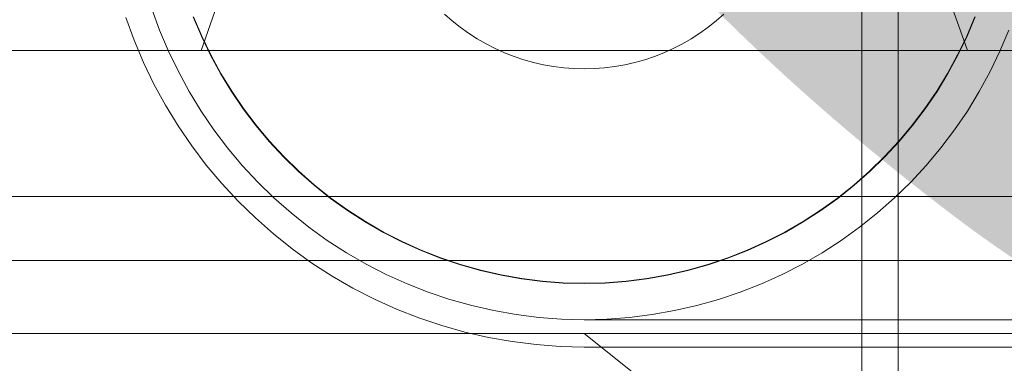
# Model space of a CAD drawing. Header units: millimetres. Extents: x -4395 to 65662, y -65530 to 6847.
# Tile 834 of 1034: x 24188 to 24296, y 1186 to 1224. Entities that reach past the tile are written whole.
import ezdxf

# ---------------------------------------------------------------- set-up
doc = ezdxf.new("R2010")
doc.units = ezdxf.units.MM
for name, color, linetype, lineweight in [('COTAS_O', 1, 'Continuous', 0), ('COTAS_P', 1, 'Continuous', 0), ('lateral_C02', 7, 'Continuous', 0), ('lateral_C05', 7, 'Continuous', 0)]:
    doc.layers.add(name, color=color, linetype=linetype, lineweight=lineweight)
doc.dimstyles.new('R19_100', dxfattribs={"dimtxt": 250, "dimasz": 150, "dimexe": 150, "dimexo": 80, "dimgap": 100, "dimtad": 1, "dimtih": 1, "dimtoh": 1, "dimdsep": 46, "dimcen": 0.09, "dimadec": 0, "dimazin": 0, "dimtfac": 1, "dimtdec": 4, "dimtofl": 0, "dimtmove": 0, "dimatfit": 3, "dimfxl": 1, "dimtolj": 1, "dimtzin": 0, "dimarcsym": 0})

# ---------------------------------------------------------------- blocks, each defined once
blk = doc.blocks.new('DIM_R33_4')
at = {"layer": 'COTAS_P'}
for p, q in [((15248.37, 1279.09), (24311.82, 4109.09)), ((24311.82, 4109.09), (24155.23, 4107.34)), ((24311.82, 4109.09), (24182.05, 4021.43)), ((24580.07, 3250), (24311.82, 4109.09)), ((15248.37, 1279.09), (15378.14, 1366.76)), ((15248.37, 1279.09), (15404.97, 1280.85)), ((15516.62, 420), (15248.37, 1279.09))]:
    blk.add_line(p, q, dxfattribs=at)
blk.add_text('9495 P', height=250, rotation=17.3406, dxfattribs=at).set_placement((19750.29, 2789.55))
blk = doc.blocks.new('DIM_R33_8')
at = {"layer": 'COTAS_P'}
for p, q in [((24250.07, 1241), (24650.07, 1241)), ((24650.07, 1241), (24605.07, 1091)), ((24650.07, 0), (24650.07, 1241)), ((24650.07, 1241), (24695.07, 1091)), ((24650.07, 0), (24605.07, 150)), ((24650.07, 0), (24695.07, 150)), ((24250.07, 0), (24650.07, 0))]:
    blk.add_line(p, q, dxfattribs=at)
blk.add_text('1241 P', height=250, rotation=90, dxfattribs=at).set_placement((24550.07, 620.5))
blk = doc.blocks.new('DIM_R33_27')
at = {"layer": 'COTAS_O'}
for p, q in [((23750.07, 2330), (24450.07, 2330)), ((24450.07, 2330), (24405.07, 2180)), ((24450.07, 0), (24450.07, 2330)), ((24450.07, 2330), (24495.07, 2180)), ((24450.07, 0), (24405.07, 150)), ((24450.07, 0), (24495.07, 150)), ((23750.07, 0), (24450.07, 0))]:
    blk.add_line(p, q, dxfattribs=at)
blk.add_text('2330 O', height=250, rotation=90, dxfattribs=at).set_placement((24350.07, 1165))

msp = doc.modelspace()

# ---------------------------------------------------------------- linework, layer by layer
at = {"layer": 'lateral_C02'}
for p, q in [((24280.488, 2814.555), (24280.488, 12)), ((24284.488, 12), (24284.488, 2814.555))]:
    msp.add_line(p, q, dxfattribs=at)
at = {"layer": 'lateral_C05'}
for p, q in [((24208.067, 1220.5), (24220.067, 1254.5)), ((24292.067, 1220.5), (24280.067, 1254.5)), ((24203.524, 1222.733), (24202.671, 1225.076)), ((24200.731, 1221.637), (24199.827, 1224.12)), ((24208.102, 1222.064), (24207.21, 1224.18)), ((24208.138, 1222.081), (24207.247, 1224.194)), ((24235.605, 1223.764), (24234.764, 1224.506)), ((24265.371, 1224.506), (24264.53, 1223.764)), ((24292.888, 1224.194), (24291.997, 1222.081)), ((24292.925, 1224.18), (24292.033, 1222.064)), ((24236.482, 1223.065), (24235.605, 1223.764)), ((24237.393, 1222.41), (24236.482, 1223.065)), ((24263.653, 1223.065), (24262.742, 1222.41)), ((24264.53, 1223.764), (24263.653, 1223.065)), ((24204.492, 1220.436), (24203.524, 1222.733)), ((24209.098, 1219.996), (24208.102, 1222.064)), ((24209.133, 1220.014), (24208.138, 1222.081)), ((24238.335, 1221.801), (24237.393, 1222.41)), ((24262.742, 1222.41), (24261.8, 1221.801)), ((24291.997, 1222.081), (24291.002, 1220.014)), ((24292.033, 1222.064), (24291.037, 1219.996)), ((24296.611, 1222.733), (24295.643, 1220.436)), ((24201.758, 1219.202), (24200.731, 1221.637)), ((24239.307, 1221.24), (24238.335, 1221.801)), ((24240.305, 1220.728), (24239.307, 1221.24)), ((24260.828, 1221.24), (24259.83, 1220.728)), ((24261.8, 1221.801), (24260.828, 1221.24)), ((24180.067, 1220.5), (24320.067, 1220.5)), ((24188.57, 1220.5), (24188.586, 1220.5)), ((24188.586, 1220.5), (24188.618, 1220.5)), ((24188.618, 1220.5), (24188.666, 1220.5)), ((24188.666, 1220.5), (24188.73, 1220.5)), ((24188.73, 1220.5), (24188.81, 1220.5)), ((24188.81, 1220.5), (24188.906, 1220.5)), ((24188.906, 1220.5), (24189.017, 1220.5)), ((24189.017, 1220.5), (24189.143, 1220.5)), ((24189.143, 1220.5), (24189.283, 1220.5)), ((24189.283, 1220.5), (24189.438, 1220.5)), ((24189.438, 1220.5), (24189.607, 1220.5)), ((24189.607, 1220.5), (24189.79, 1220.5)), ((24189.79, 1220.5), (24189.986, 1220.5)), ((24189.986, 1220.5), (24190.194, 1220.5)), ((24190.194, 1220.5), (24190.414, 1220.5)), ((24190.414, 1220.5), (24190.646, 1220.5)), ((24190.646, 1220.5), (24190.889, 1220.5)), ((24190.889, 1220.5), (24191.143, 1220.5)), ((24191.143, 1220.5), (24191.406, 1220.5)), ((24191.406, 1220.5), (24191.678, 1220.5)), ((24191.678, 1220.5), (24191.959, 1220.5)), ((24191.959, 1220.5), (24192.247, 1220.5)), ((24192.247, 1220.5), (24192.543, 1220.5)), ((24192.543, 1220.5), (24192.844, 1220.5)), ((24192.844, 1220.5), (24193.152, 1220.5)), ((24193.152, 1220.5), (24193.464, 1220.5)), ((24193.464, 1220.5), (24193.78, 1220.5)), ((24193.78, 1220.5), (24194.099, 1220.5)), ((24194.099, 1220.5), (24194.42, 1220.5)), ((24194.42, 1220.5), (24194.743, 1220.5)), ((24195.067, 1220.5), (24194.743, 1220.5)), ((24200.067, 1220.5), (24195.067, 1220.5)), ((24200.067, 1220.5), (24200.386, 1220.5)), ((24200.386, 1220.5), (24200.705, 1220.5)), ((24200.705, 1220.5), (24201.021, 1220.5)), ((24201.021, 1220.5), (24201.336, 1220.5)), ((24201.336, 1220.5), (24201.647, 1220.5)), ((24201.647, 1220.5), (24201.954, 1220.5)), ((24201.954, 1220.5), (24202.257, 1220.5)), ((24202.257, 1220.5), (24202.555, 1220.5)), ((24202.555, 1220.5), (24202.847, 1220.5)), ((24202.847, 1220.5), (24203.132, 1220.5)), ((24203.132, 1220.5), (24203.409, 1220.5)), ((24203.409, 1220.5), (24203.679, 1220.5)), ((24203.679, 1220.5), (24203.94, 1220.5)), ((24203.94, 1220.5), (24204.191, 1220.5)), ((24204.191, 1220.5), (24204.433, 1220.5)), ((24204.433, 1220.5), (24204.664, 1220.5)), ((24205.574, 1218.189), (24204.492, 1220.436)), ((24204.664, 1220.5), (24204.884, 1220.5)), ((24204.884, 1220.5), (24205.092, 1220.5)), ((24205.092, 1220.5), (24205.288, 1220.5)), ((24205.288, 1220.5), (24205.472, 1220.5)), ((24205.472, 1220.5), (24205.643, 1220.5)), ((24205.643, 1220.5), (24205.8, 1220.5)), ((24205.8, 1220.5), (24205.943, 1220.5)), ((24206.073, 1220.5), (24205.943, 1220.5)), ((24206.188, 1220.5), (24206.073, 1220.5)), ((24206.288, 1220.5), (24206.188, 1220.5)), ((24206.373, 1220.5), (24206.288, 1220.5)), ((24206.443, 1220.5), (24206.373, 1220.5)), ((24206.497, 1220.5), (24206.443, 1220.5)), ((24206.536, 1220.5), (24206.497, 1220.5)), ((24206.56, 1220.5), (24206.536, 1220.5)), ((24208.067, 1220.5), (24228.164, 1220.5)), ((24210.196, 1217.98), (24209.098, 1219.996)), ((24210.23, 1218), (24209.133, 1220.014)), ((24228.164, 1220.5), (24271.971, 1220.5)), ((24241.328, 1220.267), (24240.305, 1220.728)), ((24242.372, 1219.857), (24241.328, 1220.267)), ((24243.435, 1219.5), (24242.372, 1219.857)), ((24257.763, 1219.857), (24256.699, 1219.5)), ((24258.807, 1220.267), (24257.763, 1219.857)), ((24259.83, 1220.728), (24258.807, 1220.267)), ((24292.067, 1220.5), (24271.971, 1220.5)), ((24291.002, 1220.014), (24289.905, 1218)), ((24291.037, 1219.996), (24289.939, 1217.98)), ((24293.57, 1220.5), (24293.586, 1220.5)), ((24293.586, 1220.5), (24293.618, 1220.5)), ((24293.618, 1220.5), (24293.666, 1220.5)), ((24293.666, 1220.5), (24293.73, 1220.5)), ((24293.73, 1220.5), (24293.81, 1220.5)), ((24293.81, 1220.5), (24293.906, 1220.5)), ((24293.906, 1220.5), (24294.017, 1220.5)), ((24294.017, 1220.5), (24294.143, 1220.5)), ((24294.143, 1220.5), (24294.283, 1220.5)), ((24294.283, 1220.5), (24294.438, 1220.5)), ((24294.438, 1220.5), (24294.607, 1220.5)), ((24295.643, 1220.436), (24294.561, 1218.189)), ((24294.607, 1220.5), (24294.79, 1220.5)), ((24294.79, 1220.5), (24294.986, 1220.5)), ((24294.986, 1220.5), (24295.194, 1220.5)), ((24295.194, 1220.5), (24295.414, 1220.5)), ((24295.414, 1220.5), (24295.646, 1220.5)), ((24295.646, 1220.5), (24295.889, 1220.5)), ((24295.889, 1220.5), (24296.143, 1220.5)), ((24202.904, 1216.821), (24201.758, 1219.202)), ((24244.515, 1219.196), (24243.435, 1219.5)), ((24245.609, 1218.946), (24244.515, 1219.196)), ((24246.714, 1218.751), (24245.609, 1218.946)), ((24247.827, 1218.612), (24246.714, 1218.751)), ((24248.946, 1218.528), (24247.827, 1218.612)), ((24252.308, 1218.612), (24251.189, 1218.528)), ((24253.421, 1218.751), (24252.308, 1218.612)), ((24254.526, 1218.946), (24253.421, 1218.751)), ((24255.62, 1219.196), (24254.526, 1218.946)), ((24256.699, 1219.5), (24255.62, 1219.196)), ((24206.766, 1216), (24205.574, 1218.189)), ((24211.393, 1216.021), (24210.196, 1217.98)), ((24211.426, 1216.043), (24210.23, 1218)), ((24250.067, 1218.5), (24248.946, 1218.528)), ((24251.189, 1218.528), (24250.067, 1218.5)), ((24289.905, 1218), (24288.709, 1216.043)), ((24289.939, 1217.98), (24288.742, 1216.021)), ((24294.561, 1218.189), (24293.369, 1216)), ((24204.168, 1214.5), (24202.904, 1216.821)), ((24208.066, 1213.873), (24206.766, 1216)), ((24212.686, 1214.124), (24211.393, 1216.021)), ((24212.718, 1214.148), (24211.426, 1216.043)), ((24288.709, 1216.043), (24287.417, 1214.148)), ((24288.742, 1216.021), (24287.449, 1214.124)), ((24293.369, 1216), (24292.069, 1213.873)), ((24205.546, 1212.245), (24204.168, 1214.5)), ((24209.471, 1211.813), (24208.066, 1213.873)), ((24214.072, 1212.295), (24212.686, 1214.124)), ((24214.103, 1212.319), (24212.718, 1214.148)), ((24287.417, 1214.148), (24286.032, 1212.319)), ((24287.449, 1214.124), (24286.063, 1212.295)), ((24292.069, 1213.873), (24290.664, 1211.813)), ((24207.035, 1210.062), (24205.546, 1212.245)), ((24215.548, 1210.536), (24214.072, 1212.295)), ((24215.578, 1210.562), (24214.103, 1212.319)), ((24286.032, 1212.319), (24284.557, 1210.562)), ((24286.063, 1212.295), (24284.587, 1210.536)), ((24210.976, 1209.826), (24209.471, 1211.813)), ((24290.664, 1211.813), (24289.159, 1209.826)), ((24208.63, 1207.955), (24207.035, 1210.062)), ((24217.109, 1208.853), (24215.548, 1210.536)), ((24217.138, 1208.881), (24215.578, 1210.562)), ((24284.557, 1210.562), (24282.997, 1208.881)), ((24284.587, 1210.536), (24283.026, 1208.853)), ((24212.578, 1207.916), (24210.976, 1209.826)), ((24218.78, 1207.28), (24217.138, 1208.881)), ((24282.997, 1208.881), (24281.355, 1207.28)), ((24289.159, 1209.826), (24287.557, 1207.916)), ((24210.329, 1205.931), (24208.63, 1207.955)), ((24214.274, 1206.088), (24212.578, 1207.916)), ((24218.752, 1207.25), (24217.109, 1208.853)), ((24283.026, 1208.853), (24281.383, 1207.25)), ((24287.557, 1207.916), (24285.861, 1206.088)), ((24220.474, 1205.731), (24218.752, 1207.25)), ((24220.499, 1205.762), (24218.78, 1207.28)), ((24281.355, 1207.28), (24279.636, 1205.762)), ((24281.383, 1207.25), (24279.661, 1205.731)), ((24212.127, 1203.993), (24210.329, 1205.931)), ((24216.059, 1204.347), (24214.274, 1206.088)), ((24222.268, 1204.3), (24220.474, 1205.731)), ((24222.292, 1204.332), (24220.499, 1205.762)), ((24279.636, 1205.762), (24277.842, 1204.332)), ((24279.661, 1205.731), (24277.867, 1204.3)), ((24285.861, 1206.088), (24284.076, 1204.347)), ((24160.067, 1204.5), (24340.067, 1204.5)), ((24180.067, 1204.5), (24320.067, 1204.5)), ((24188.57, 1204.5), (24188.586, 1204.5)), ((24188.586, 1204.5), (24188.618, 1204.5)), ((24188.618, 1204.5), (24188.666, 1204.5)), ((24188.666, 1204.5), (24188.73, 1204.5)), ((24188.73, 1204.5), (24188.81, 1204.5)), ((24188.81, 1204.5), (24188.906, 1204.5)), ((24188.906, 1204.5), (24189.017, 1204.5)), ((24189.017, 1204.5), (24189.143, 1204.5)), ((24189.143, 1204.5), (24189.283, 1204.5)), ((24189.283, 1204.5), (24189.438, 1204.5)), ((24189.438, 1204.5), (24189.607, 1204.5)), ((24189.607, 1204.5), (24189.79, 1204.5)), ((24189.79, 1204.5), (24189.986, 1204.5)), ((24189.986, 1204.5), (24190.194, 1204.5)), ((24190.194, 1204.5), (24190.414, 1204.5)), ((24190.414, 1204.5), (24190.646, 1204.5)), ((24190.646, 1204.5), (24190.889, 1204.5)), ((24190.889, 1204.5), (24191.143, 1204.5)), ((24191.143, 1204.5), (24191.406, 1204.5)), ((24191.406, 1204.5), (24191.678, 1204.5)), ((24191.678, 1204.5), (24191.959, 1204.5)), ((24191.959, 1204.5), (24192.247, 1204.5)), ((24192.074, 1204.5), (24192.095, 1204.5)), ((24192.095, 1204.5), (24192.129, 1204.5)), ((24192.129, 1204.5), (24192.177, 1204.5)), ((24192.177, 1204.5), (24192.238, 1204.5)), ((24192.238, 1204.5), (24192.312, 1204.5)), ((24192.247, 1204.5), (24192.543, 1204.5)), ((24192.312, 1204.5), (24192.399, 1204.5)), ((24192.399, 1204.5), (24192.499, 1204.5)), ((24192.499, 1204.5), (24192.612, 1204.5)), ((24192.543, 1204.5), (24192.844, 1204.5)), ((24192.612, 1204.5), (24192.737, 1204.5)), ((24192.737, 1204.5), (24192.874, 1204.5)), ((24192.844, 1204.5), (24193.152, 1204.5)), ((24192.874, 1204.5), (24193.023, 1204.5)), ((24193.023, 1204.5), (24193.183, 1204.5)), ((24193.152, 1204.5), (24193.464, 1204.5)), ((24193.183, 1204.5), (24193.354, 1204.5)), ((24193.354, 1204.5), (24193.536, 1204.5)), ((24193.464, 1204.5), (24193.78, 1204.5)), ((24193.536, 1204.5), (24193.727, 1204.5)), ((24193.727, 1204.5), (24193.928, 1204.5)), ((24193.78, 1204.5), (24194.099, 1204.5)), ((24193.928, 1204.5), (24194.138, 1204.5)), ((24194.099, 1204.5), (24194.42, 1204.5)), ((24194.138, 1204.5), (24194.357, 1204.5)), ((24194.357, 1204.5), (24194.583, 1204.5)), ((24194.42, 1204.5), (24194.743, 1204.5)), ((24194.583, 1204.5), (24194.817, 1204.5)), ((24195.067, 1204.5), (24194.743, 1204.5)), ((24194.817, 1204.5), (24195.058, 1204.5)), ((24195.058, 1204.5), (24195.305, 1204.5)), ((24200.067, 1204.5), (24195.067, 1204.5)), ((24195.305, 1204.5), (24195.558, 1204.5)), ((24195.558, 1204.5), (24195.816, 1204.5)), ((24195.816, 1204.5), (24196.078, 1204.5)), ((24196.078, 1204.5), (24196.344, 1204.5)), ((24196.344, 1204.5), (24196.612, 1204.5)), ((24196.612, 1204.5), (24196.884, 1204.5)), ((24196.884, 1204.5), (24197.156, 1204.5)), ((24197.156, 1204.5), (24197.43, 1204.5)), ((24197.43, 1204.5), (24197.705, 1204.5)), ((24197.705, 1204.5), (24197.979, 1204.5)), ((24197.979, 1204.5), (24198.251, 1204.5)), ((24198.251, 1204.5), (24198.523, 1204.5)), ((24198.523, 1204.5), (24198.791, 1204.5)), ((24198.791, 1204.5), (24199.057, 1204.5)), ((24199.057, 1204.5), (24199.319, 1204.5)), ((24199.319, 1204.5), (24199.577, 1204.5)), ((24199.577, 1204.5), (24199.83, 1204.5)), ((24199.83, 1204.5), (24200.077, 1204.5)), ((24200.067, 1204.5), (24200.386, 1204.5)), ((24200.077, 1204.5), (24200.317, 1204.5)), ((24200.317, 1204.5), (24200.551, 1204.5)), ((24200.386, 1204.5), (24200.705, 1204.5)), ((24200.551, 1204.5), (24200.778, 1204.5)), ((24200.705, 1204.5), (24201.021, 1204.5)), ((24200.778, 1204.5), (24200.997, 1204.5)), ((24200.997, 1204.5), (24201.207, 1204.5)), ((24201.021, 1204.5), (24201.336, 1204.5)), ((24201.207, 1204.5), (24201.408, 1204.5)), ((24201.336, 1204.5), (24201.647, 1204.5)), ((24201.408, 1204.5), (24201.599, 1204.5)), ((24201.599, 1204.5), (24201.781, 1204.5)), ((24201.647, 1204.5), (24201.954, 1204.5)), ((24201.781, 1204.5), (24201.952, 1204.5)), ((24201.952, 1204.5), (24202.112, 1204.5)), ((24201.954, 1204.5), (24202.257, 1204.5)), ((24202.112, 1204.5), (24202.261, 1204.5)), ((24202.257, 1204.5), (24202.555, 1204.5)), ((24202.261, 1204.5), (24202.398, 1204.5)), ((24202.398, 1204.5), (24202.523, 1204.5)), ((24202.523, 1204.5), (24202.636, 1204.5)), ((24202.555, 1204.5), (24202.847, 1204.5)), ((24202.636, 1204.5), (24202.736, 1204.5)), ((24202.736, 1204.5), (24202.823, 1204.5)), ((24202.823, 1204.5), (24202.897, 1204.5)), ((24202.847, 1204.5), (24203.132, 1204.5)), ((24202.897, 1204.5), (24202.958, 1204.5)), ((24202.958, 1204.5), (24203.006, 1204.5)), ((24203.006, 1204.5), (24203.04, 1204.5)), ((24203.04, 1204.5), (24203.061, 1204.5)), ((24203.132, 1204.5), (24203.409, 1204.5)), ((24203.409, 1204.5), (24203.679, 1204.5)), ((24203.679, 1204.5), (24203.94, 1204.5)), ((24203.94, 1204.5), (24204.191, 1204.5)), ((24204.191, 1204.5), (24204.433, 1204.5)), ((24204.433, 1204.5), (24204.664, 1204.5)), ((24204.664, 1204.5), (24204.884, 1204.5)), ((24204.884, 1204.5), (24205.092, 1204.5)), ((24205.092, 1204.5), (24205.288, 1204.5)), ((24205.288, 1204.5), (24205.472, 1204.5)), ((24205.472, 1204.5), (24205.643, 1204.5)), ((24205.643, 1204.5), (24205.8, 1204.5)), ((24205.8, 1204.5), (24205.943, 1204.5)), ((24205.943, 1204.5), (24206.073, 1204.5)), ((24206.073, 1204.5), (24206.188, 1204.5)), ((24206.188, 1204.5), (24206.288, 1204.5)), ((24206.288, 1204.5), (24206.373, 1204.5)), ((24206.373, 1204.5), (24206.443, 1204.5)), ((24206.443, 1204.5), (24206.497, 1204.5)), ((24206.497, 1204.5), (24206.536, 1204.5)), ((24206.536, 1204.5), (24206.56, 1204.5)), ((24214.018, 1202.148), (24212.127, 1203.993)), ((24217.928, 1202.698), (24216.059, 1204.347)), ((24224.132, 1202.96), (24222.268, 1204.3)), ((24224.155, 1202.993), (24222.292, 1204.332)), ((24277.842, 1204.332), (24275.98, 1202.993)), ((24277.867, 1204.3), (24276.003, 1202.96)), ((24284.076, 1204.347), (24282.207, 1202.698)), ((24293.57, 1204.5), (24293.586, 1204.5)), ((24293.586, 1204.5), (24293.618, 1204.5)), ((24293.618, 1204.5), (24293.666, 1204.5)), ((24293.666, 1204.5), (24293.73, 1204.5)), ((24293.73, 1204.5), (24293.81, 1204.5)), ((24293.81, 1204.5), (24293.906, 1204.5)), ((24293.906, 1204.5), (24294.017, 1204.5)), ((24294.017, 1204.5), (24294.143, 1204.5)), ((24294.143, 1204.5), (24294.283, 1204.5)), ((24294.283, 1204.5), (24294.438, 1204.5)), ((24294.438, 1204.5), (24294.607, 1204.5)), ((24294.607, 1204.5), (24294.79, 1204.5)), ((24294.79, 1204.5), (24294.986, 1204.5)), ((24294.986, 1204.5), (24295.194, 1204.5)), ((24295.194, 1204.5), (24295.414, 1204.5)), ((24295.414, 1204.5), (24295.646, 1204.5)), ((24295.646, 1204.5), (24295.889, 1204.5)), ((24295.889, 1204.5), (24296.143, 1204.5)), ((24219.877, 1201.143), (24217.928, 1202.698)), ((24226.061, 1201.714), (24224.132, 1202.96)), ((24226.081, 1201.749), (24224.155, 1202.993)), ((24275.98, 1202.993), (24274.054, 1201.749)), ((24276.003, 1202.96), (24274.074, 1201.714)), ((24282.207, 1202.698), (24280.258, 1201.143)), ((24216, 1200.4), (24214.018, 1202.148)), ((24228.049, 1200.567), (24226.061, 1201.714)), ((24228.068, 1200.602), (24226.081, 1201.749)), ((24274.054, 1201.749), (24272.067, 1200.602)), ((24274.074, 1201.714), (24272.086, 1200.567)), ((24218.066, 1198.752), (24216, 1200.4)), ((24221.901, 1199.688), (24219.877, 1201.143)), ((24230.091, 1199.519), (24228.049, 1200.567)), ((24230.109, 1199.555), (24228.068, 1200.602)), ((24272.067, 1200.602), (24270.026, 1199.555)), ((24272.086, 1200.567), (24270.043, 1199.519)), ((24280.258, 1201.143), (24278.233, 1199.688)), ((24223.996, 1198.335), (24221.901, 1199.688)), ((24232.184, 1198.575), (24230.091, 1199.519)), ((24232.199, 1198.612), (24230.109, 1199.555)), ((24270.026, 1199.555), (24267.935, 1198.612)), ((24270.043, 1199.519), (24267.951, 1198.575)), ((24278.233, 1199.688), (24276.139, 1198.335)), ((24220.212, 1197.209), (24218.066, 1198.752)), ((24226.155, 1197.089), (24223.996, 1198.335)), ((24234.321, 1197.737), (24232.184, 1198.575)), ((24234.335, 1197.774), (24232.199, 1198.612)), ((24267.935, 1198.612), (24265.8, 1197.774)), ((24267.951, 1198.575), (24265.814, 1197.737)), ((24276.139, 1198.335), (24273.98, 1197.089)), ((24135.067, 1197.5), (24365.067, 1197.5)), ((24160.067, 1197.5), (24340.067, 1197.5)), ((24185.067, 1197.5), (24210.067, 1197.5)), ((24192.074, 1197.5), (24192.095, 1197.5)), ((24192.095, 1197.5), (24192.129, 1197.5)), ((24192.129, 1197.5), (24192.177, 1197.5)), ((24192.177, 1197.5), (24192.238, 1197.5)), ((24192.238, 1197.5), (24192.312, 1197.5)), ((24192.312, 1197.5), (24192.399, 1197.5)), ((24192.399, 1197.5), (24192.499, 1197.5)), ((24192.499, 1197.5), (24192.612, 1197.5)), ((24192.612, 1197.5), (24192.737, 1197.5)), ((24192.737, 1197.5), (24192.874, 1197.5)), ((24192.874, 1197.5), (24193.023, 1197.5)), ((24193.023, 1197.5), (24193.183, 1197.5)), ((24193.183, 1197.5), (24193.354, 1197.5)), ((24193.354, 1197.5), (24193.536, 1197.5)), ((24193.536, 1197.5), (24193.727, 1197.5)), ((24193.727, 1197.5), (24193.928, 1197.5)), ((24193.928, 1197.5), (24194.138, 1197.5)), ((24194.138, 1197.5), (24194.357, 1197.5)), ((24194.357, 1197.5), (24194.583, 1197.5)), ((24194.583, 1197.5), (24194.817, 1197.5)), ((24194.817, 1197.5), (24195.058, 1197.5)), ((24195.058, 1197.5), (24195.305, 1197.5)), ((24195.305, 1197.5), (24195.558, 1197.5)), ((24195.558, 1197.5), (24195.816, 1197.5)), ((24195.816, 1197.5), (24196.078, 1197.5)), ((24196.078, 1197.5), (24196.344, 1197.5)), ((24196.344, 1197.5), (24196.612, 1197.5)), ((24196.612, 1197.5), (24196.884, 1197.5)), ((24196.884, 1197.5), (24197.156, 1197.5)), ((24197.156, 1197.5), (24197.43, 1197.5)), ((24197.43, 1197.5), (24197.705, 1197.5)), ((24197.705, 1197.5), (24197.979, 1197.5)), ((24197.979, 1197.5), (24198.251, 1197.5)), ((24198.251, 1197.5), (24198.523, 1197.5)), ((24198.523, 1197.5), (24198.791, 1197.5)), ((24198.791, 1197.5), (24199.057, 1197.5)), ((24199.057, 1197.5), (24199.319, 1197.5)), ((24199.319, 1197.5), (24199.577, 1197.5)), ((24199.577, 1197.5), (24199.83, 1197.5)), ((24199.83, 1197.5), (24200.077, 1197.5)), ((24200.077, 1197.5), (24200.317, 1197.5)), ((24200.317, 1197.5), (24200.551, 1197.5)), ((24200.551, 1197.5), (24200.778, 1197.5)), ((24200.778, 1197.5), (24200.997, 1197.5)), ((24200.997, 1197.5), (24201.207, 1197.5)), ((24201.207, 1197.5), (24201.408, 1197.5)), ((24201.408, 1197.5), (24201.599, 1197.5)), ((24201.599, 1197.5), (24201.781, 1197.5)), ((24201.781, 1197.5), (24201.952, 1197.5)), ((24201.952, 1197.5), (24202.112, 1197.5)), ((24202.112, 1197.5), (24202.261, 1197.5)), ((24202.261, 1197.5), (24202.398, 1197.5)), ((24202.398, 1197.5), (24202.523, 1197.5)), ((24202.523, 1197.5), (24202.636, 1197.5)), ((24202.636, 1197.5), (24202.736, 1197.5)), ((24202.736, 1197.5), (24202.823, 1197.5)), ((24202.823, 1197.5), (24202.897, 1197.5)), ((24202.897, 1197.5), (24202.958, 1197.5)), ((24202.958, 1197.5), (24203.006, 1197.5)), ((24203.006, 1197.5), (24203.04, 1197.5)), ((24203.04, 1197.5), (24203.061, 1197.5)), ((24210.067, 1197.5), (24210.337, 1197.5)), ((24210.337, 1197.5), (24210.607, 1197.5)), ((24210.607, 1197.5), (24210.875, 1197.5)), ((24210.875, 1197.5), (24211.14, 1197.5)), ((24211.14, 1197.5), (24211.404, 1197.5)), ((24211.404, 1197.5), (24211.664, 1197.5)), ((24211.664, 1197.5), (24211.92, 1197.5)), ((24211.92, 1197.5), (24212.172, 1197.5)), ((24212.172, 1197.5), (24212.419, 1197.5)), ((24212.419, 1197.5), (24212.66, 1197.5)), ((24212.66, 1197.5), (24212.895, 1197.5)), ((24212.895, 1197.5), (24213.123, 1197.5)), ((24213.123, 1197.5), (24213.344, 1197.5)), ((24213.344, 1197.5), (24213.557, 1197.5)), ((24213.557, 1197.5), (24213.761, 1197.5)), ((24213.761, 1197.5), (24213.957, 1197.5)), ((24213.957, 1197.5), (24214.143, 1197.5)), ((24214.143, 1197.5), (24214.319, 1197.5)), ((24214.319, 1197.5), (24214.485, 1197.5)), ((24214.485, 1197.5), (24214.641, 1197.5)), ((24214.641, 1197.5), (24214.785, 1197.5)), ((24214.785, 1197.5), (24214.918, 1197.5)), ((24214.918, 1197.5), (24215.039, 1197.5)), ((24215.039, 1197.5), (24215.149, 1197.5)), ((24215.149, 1197.5), (24215.246, 1197.5)), ((24215.246, 1197.5), (24215.331, 1197.5)), ((24215.331, 1197.5), (24215.403, 1197.5)), ((24215.403, 1197.5), (24215.462, 1197.5)), ((24215.462, 1197.5), (24215.508, 1197.5)), ((24215.508, 1197.5), (24215.541, 1197.5)), ((24215.541, 1197.5), (24215.561, 1197.5)), ((24222.431, 1195.776), (24220.212, 1197.209)), ((24228.373, 1195.952), (24226.155, 1197.089)), ((24236.497, 1197.005), (24234.321, 1197.737)), ((24236.509, 1197.044), (24234.335, 1197.774)), ((24238.707, 1196.384), (24236.497, 1197.005)), ((24238.717, 1196.422), (24236.509, 1197.044)), ((24263.626, 1197.044), (24261.418, 1196.422)), ((24263.638, 1197.005), (24261.428, 1196.384)), ((24265.8, 1197.774), (24263.626, 1197.044)), ((24265.814, 1197.737), (24263.638, 1197.005)), ((24273.98, 1197.089), (24271.762, 1195.952)), ((24284.569, 1197.5), (24284.583, 1197.5)), ((24284.583, 1197.5), (24284.61, 1197.5)), ((24284.61, 1197.5), (24284.651, 1197.5)), ((24284.651, 1197.5), (24284.705, 1197.5)), ((24284.705, 1197.5), (24284.773, 1197.5)), ((24284.773, 1197.5), (24284.854, 1197.5)), ((24284.854, 1197.5), (24284.948, 1197.5)), ((24284.948, 1197.5), (24285.054, 1197.5)), ((24285.054, 1197.5), (24285.173, 1197.5)), ((24285.173, 1197.5), (24285.304, 1197.5)), ((24285.304, 1197.5), (24285.447, 1197.5)), ((24285.447, 1197.5), (24285.602, 1197.5)), ((24285.602, 1197.5), (24285.767, 1197.5)), ((24285.767, 1197.5), (24285.944, 1197.5)), ((24285.944, 1197.5), (24286.13, 1197.5)), ((24286.13, 1197.5), (24286.327, 1197.5)), ((24286.327, 1197.5), (24286.532, 1197.5)), ((24286.532, 1197.5), (24286.747, 1197.5)), ((24286.747, 1197.5), (24286.969, 1197.5)), ((24286.969, 1197.5), (24287.2, 1197.5)), ((24287.2, 1197.5), (24287.437, 1197.5)), ((24287.437, 1197.5), (24287.681, 1197.5)), ((24287.681, 1197.5), (24287.931, 1197.5)), ((24287.931, 1197.5), (24288.186, 1197.5)), ((24288.186, 1197.5), (24288.446, 1197.5)), ((24288.446, 1197.5), (24288.71, 1197.5)), ((24288.71, 1197.5), (24288.978, 1197.5)), ((24288.978, 1197.5), (24289.248, 1197.5)), ((24289.248, 1197.5), (24289.52, 1197.5)), ((24289.52, 1197.5), (24289.793, 1197.5)), ((24289.793, 1197.5), (24290.067, 1197.5)), ((24290.067, 1197.5), (24315.067, 1197.5)), ((24230.646, 1194.926), (24228.373, 1195.952)), ((24240.945, 1195.873), (24238.707, 1196.384)), ((24240.953, 1195.912), (24238.717, 1196.422)), ((24261.418, 1196.422), (24259.182, 1195.912)), ((24261.428, 1196.384), (24259.19, 1195.873)), ((24271.762, 1195.952), (24269.489, 1194.926)), ((24224.72, 1194.454), (24222.431, 1195.776)), ((24232.966, 1194.015), (24230.646, 1194.926)), ((24243.206, 1195.474), (24240.945, 1195.873)), ((24243.212, 1195.514), (24240.953, 1195.912)), ((24245.483, 1195.189), (24243.206, 1195.474)), ((24245.487, 1195.229), (24243.212, 1195.514)), ((24247.773, 1195.017), (24245.483, 1195.189)), ((24247.775, 1195.057), (24245.487, 1195.229)), ((24250.067, 1194.96), (24247.773, 1195.017)), ((24250.067, 1195), (24247.775, 1195.057)), ((24252.36, 1195.057), (24250.067, 1195)), ((24252.362, 1195.017), (24250.067, 1194.96)), ((24254.648, 1195.229), (24252.36, 1195.057)), ((24254.652, 1195.189), (24252.362, 1195.017)), ((24256.923, 1195.514), (24254.648, 1195.229)), ((24256.929, 1195.474), (24254.652, 1195.189)), ((24259.182, 1195.912), (24256.923, 1195.514)), ((24259.19, 1195.873), (24256.929, 1195.474)), ((24269.489, 1194.926), (24267.168, 1194.015)), ((24227.072, 1193.249), (24224.72, 1194.454)), ((24235.33, 1193.221), (24232.966, 1194.015)), ((24267.168, 1194.015), (24264.805, 1193.221)), ((24229.48, 1192.162), (24227.072, 1193.249)), ((24237.73, 1192.546), (24235.33, 1193.221)), ((24264.805, 1193.221), (24262.405, 1192.546)), ((24231.94, 1191.196), (24229.48, 1192.162)), ((24240.16, 1191.991), (24237.73, 1192.546)), ((24242.615, 1191.558), (24240.16, 1191.991)), ((24259.975, 1191.991), (24257.52, 1191.558)), ((24262.405, 1192.546), (24259.975, 1191.991)), ((24234.445, 1190.355), (24231.94, 1191.196)), ((24245.089, 1191.248), (24242.615, 1191.558)), ((24247.575, 1191.062), (24245.089, 1191.248)), ((24250.067, 1191), (24247.575, 1191.062)), ((24252.56, 1191.062), (24250.067, 1191)), ((24250.067, 1191), (26750.067, 1191)), ((24255.046, 1191.248), (24252.56, 1191.062)), ((24257.52, 1191.558), (24255.046, 1191.248)), ((24135.067, 1189.5), (24365.067, 1189.5)), ((24185.067, 1189.5), (24210.067, 1189.5)), ((24210.067, 1189.5), (24210.337, 1189.5)), ((24210.337, 1189.5), (24210.607, 1189.5)), ((24210.607, 1189.5), (24210.875, 1189.5)), ((24210.875, 1189.5), (24211.14, 1189.5)), ((24211.14, 1189.5), (24211.404, 1189.5)), ((24211.404, 1189.5), (24211.664, 1189.5)), ((24211.664, 1189.5), (24211.92, 1189.5)), ((24211.92, 1189.5), (24212.172, 1189.5)), ((24212.172, 1189.5), (24212.419, 1189.5)), ((24212.419, 1189.5), (24212.66, 1189.5)), ((24212.66, 1189.5), (24212.895, 1189.5)), ((24212.895, 1189.5), (24213.123, 1189.5)), ((24213.123, 1189.5), (24213.344, 1189.5)), ((24213.344, 1189.5), (24213.557, 1189.5)), ((24213.557, 1189.5), (24213.761, 1189.5)), ((24213.761, 1189.5), (24213.957, 1189.5)), ((24213.957, 1189.5), (24214.143, 1189.5)), ((24214.143, 1189.5), (24214.319, 1189.5)), ((24214.319, 1189.5), (24214.485, 1189.5)), ((24214.485, 1189.5), (24214.641, 1189.5)), ((24214.641, 1189.5), (24214.785, 1189.5)), ((24214.785, 1189.5), (24214.918, 1189.5)), ((24214.918, 1189.5), (24215.039, 1189.5)), ((24215.039, 1189.5), (24215.149, 1189.5)), ((24215.149, 1189.5), (24215.246, 1189.5)), ((24215.246, 1189.5), (24215.331, 1189.5)), ((24215.331, 1189.5), (24215.403, 1189.5)), ((24215.403, 1189.5), (24215.462, 1189.5)), ((24215.462, 1189.5), (24215.508, 1189.5)), ((24215.508, 1189.5), (24215.541, 1189.5)), ((24215.541, 1189.5), (24215.561, 1189.5)), ((24236.989, 1189.639), (24234.445, 1190.355)), ((24239.566, 1189.051), (24236.989, 1189.639)), ((24250.067, 1189.5), (24325.067, 1189.5)), ((24250.067, 1189.5), (24325.067, 1129.5)), ((24284.569, 1189.5), (24284.583, 1189.5)), ((24284.583, 1189.5), (24284.61, 1189.5)), ((24284.61, 1189.5), (24284.651, 1189.5)), ((24284.651, 1189.5), (24284.705, 1189.5)), ((24284.705, 1189.5), (24284.773, 1189.5)), ((24284.773, 1189.5), (24284.854, 1189.5)), ((24284.854, 1189.5), (24284.948, 1189.5)), ((24284.948, 1189.5), (24285.054, 1189.5)), ((24285.054, 1189.5), (24285.173, 1189.5)), ((24285.173, 1189.5), (24285.304, 1189.5)), ((24285.304, 1189.5), (24285.447, 1189.5)), ((24285.447, 1189.5), (24285.602, 1189.5)), ((24285.602, 1189.5), (24285.767, 1189.5)), ((24285.767, 1189.5), (24285.944, 1189.5)), ((24285.944, 1189.5), (24286.13, 1189.5)), ((24286.13, 1189.5), (24286.327, 1189.5)), ((24286.327, 1189.5), (24286.532, 1189.5)), ((24286.532, 1189.5), (24286.747, 1189.5)), ((24286.747, 1189.5), (24286.969, 1189.5)), ((24286.969, 1189.5), (24287.2, 1189.5)), ((24287.2, 1189.5), (24287.437, 1189.5)), ((24287.437, 1189.5), (24287.681, 1189.5)), ((24287.681, 1189.5), (24287.931, 1189.5)), ((24287.931, 1189.5), (24288.186, 1189.5)), ((24288.186, 1189.5), (24288.446, 1189.5)), ((24288.446, 1189.5), (24288.71, 1189.5)), ((24288.71, 1189.5), (24288.978, 1189.5)), ((24288.978, 1189.5), (24289.248, 1189.5)), ((24289.248, 1189.5), (24289.52, 1189.5)), ((24289.52, 1189.5), (24289.793, 1189.5)), ((24289.793, 1189.5), (24290.067, 1189.5)), ((24290.067, 1189.5), (24315.067, 1189.5)), ((24242.168, 1188.592), (24239.566, 1189.051)), ((24244.79, 1188.263), (24242.168, 1188.592)), ((24247.426, 1188.066), (24244.79, 1188.263)), ((24250.067, 1188), (24247.426, 1188.066)), ((24250.067, 1188), (26750.067, 1188))]:
    msp.add_line(p, q, dxfattribs=at)

# ---------------------------------------------------------------- dimensions: what is measured, and where the dimension line sits
at = {"layer": 'COTAS_O'}
dim = msp.add_aligned_dim(p1=(23750.067, 0), p2=(23750.067, 2330), distance=-700, text='<> O', dimstyle='R19_100', dxfattribs=at)
dim.commit()
dim.dimension.update_dxf_attribs({"geometry": 'DIM_R33_27', "text_midpoint": (24450.067, 1165)})
at = {"layer": 'COTAS_P'}
for p1, p2, distance, picture, middle in [((15516.618, 420), (24580.067, 3250), 900, 'DIM_R33_4', (19780.096, 2694.095)), ((24250.067, 0), (24250.067, 1241), -400, 'DIM_R33_8', (24650.067, 620.5))]:
    dim = msp.add_aligned_dim(p1=p1, p2=p2, distance=distance, text='<> P', dimstyle='R19_100', dxfattribs=at)
    dim.commit()
    dim.dimension.update_dxf_attribs({"geometry": picture, "text_midpoint": middle})

doc.saveas('drawing.dxf')
